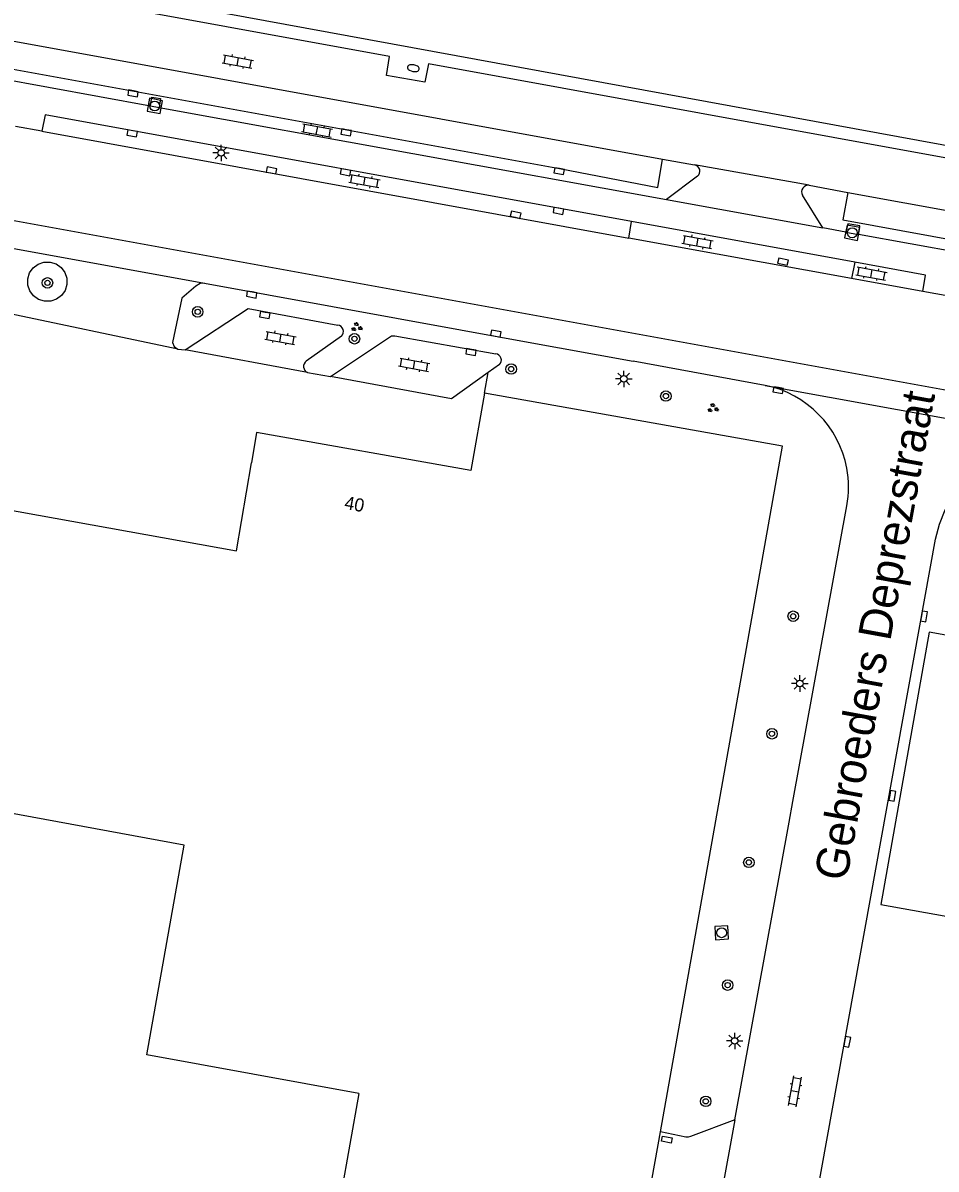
# Model space of a CAD drawing. Extents: x 130998 to 133001, y 398999 to 403002.
# Drawn here: x 132056.4 to 132125.9, y 399551.3 to 399638.5 of the extents above; entities that cross this region are included whole.
import ezdxf

# ---------------------------------------------------------------- set-up
doc = ezdxf.new("R2010")
doc.units = 0
for name, color, linetype in [('gg-afsc-hekwerk', 7, 'Continuous'), ('gg-anno-huisnummerreeks BGT', 7, 'Continuous'), ('gg-anno-openbare ruimte label', 7, 'Continuous'), ('gg-bbg-hoofdgebouw', 7, 'Continuous'), ('gg-knt-verharding', 7, 'Continuous'), ('gg-knt-verharding nz', 7, 'Continuous'), ('gt-grn-weggrens', 7, 'Continuous'), ('gt-symb-boom', 7, 'Continuous'), ('gt-symb-brandkraan', 7, 'Continuous'), ('gt-symb-groenvak', 7, 'Continuous'), ('gt-symb-klinker verharding', 7, 'Continuous'), ('gt-symb-kolk', 7, 'Continuous'), ('gt-symb-kolk center center', 7, 'Continuous'), ('gt-symb-lichtmast', 7, 'Continuous'), ('gt-symb-rioolschacht', 7, 'Continuous')]:
    doc.layers.add(name, color=color, linetype=linetype)

# ---------------------------------------------------------------- blocks, each defined once
blk = doc.blocks.new('gt0-KOLKCC')
at = {"layer": 'gt-symb-kolk center center'}
blk.add_lwpolyline([(-0.375, 0.2), (0.375, 0.2), (0.375, -0.2), (-0.375, -0.2)], close=True, dxfattribs=at)
blk = doc.blocks.new('gt0-KL1')
at = {"layer": 'gt-symb-klinker verharding'}
for p, q in [((-1.15, 0.3), (1.15, 0.3)), ((-1, -0.3), (-1, 0.3)), ((-0.5, 0.3), (-0.5, 0.45)), ((0, -0.3), (0, 0.3)), ((0.5, 0.3), (0.5, 0.45)), ((1, -0.3), (1, 0.3)), ((-1.15, -0.3), (1.15, -0.3)), ((-0.5, -0.45), (-0.5, -0.3)), ((0.5, -0.45), (0.5, -0.3))]:
    blk.add_line(p, q, dxfattribs=at)
blk = doc.blocks.new('gt0-RS')
at = {"layer": 'gt-symb-rioolschacht'}
blk.add_lwpolyline([(-0.5, -0.5), (0.5, -0.5), (0.5, 0.5), (-0.5, 0.5)], close=True, dxfattribs=at)
blk.add_circle((0, 0), 0.375, dxfattribs=at)
blk = doc.blocks.new('gt0-BOOM')
at = {"layer": 'gt-symb-boom'}
for radius in [0.4, 0.2]:
    blk.add_circle((0, 0), radius, dxfattribs=at)
blk = doc.blocks.new('gt0-LMAST')
at = {"layer": 'gt-symb-lichtmast'}
for p, q in [((-0.182, 0.173), (-0.447, 0.438)), ((-0.005, 0.246), (-0.005, 0.621)), ((0.172, 0.173), (0.437, 0.438)), ((-0.255, -0.004), (-0.63, -0.004)), ((-0.182, -0.181), (-0.447, -0.446)), ((-0.005, -0.254), (-0.005, -0.629)), ((0.437, -0.446), (0.172, -0.181)), ((0.245, -0.004), (0.62, -0.004))]:
    blk.add_line(p, q, dxfattribs=at)
blk.add_circle((-0.005, -0.004), 0.25, dxfattribs=at)
blk = doc.blocks.new('gt0-KOLK')
at = {"layer": 'gt-symb-kolk'}
blk.add_lwpolyline([(0, 0), (0.375, 0), (0.375, 0.4), (-0.375, 0.4), (-0.375, 0), (0, 0)], dxfattribs=at)
blk = doc.blocks.new('gt0-GRVAK')
at = {"layer": 'gt-symb-groenvak'}
for p, q in [((-0.11, 0.189), (-0.228, 0.24)), ((-0.182, 0.153), (0.088, 0.153)), ((-0.091, 0.211), (-0.156, 0.322)), ((-0.047, 0.214), (-0.047, 0.393)), ((-0.004, 0.211), (0.061, 0.322)), ((0.015, 0.189), (0.133, 0.24)), ((0.262, -0.052), (0.197, 0.059)), ((0.305, -0.049), (0.305, 0.13)), ((0.349, -0.052), (0.414, 0.059)), ((-0.245, -0.228), (-0.363, -0.177)), ((-0.318, -0.264), (-0.047, -0.264)), ((-0.226, -0.206), (-0.291, -0.095)), ((-0.183, -0.203), (-0.183, -0.024)), ((-0.139, -0.206), (-0.074, -0.095)), ((-0.12, -0.228), (-0.002, -0.177)), ((0.243, -0.074), (0.125, -0.023)), ((0.17, -0.11), (0.441, -0.11)), ((0.368, -0.074), (0.486, -0.023))]:
    blk.add_line(p, q, dxfattribs=at)
blk = doc.blocks.new('gt0-BR')
at = {"layer": 'gt-symb-brandkraan'}
for centre, radius, start, end in [((-0.244, 0), 0.206, 107.56694, 252.43307), ((0.599, -2.664), 3, 106.89205, 107.56694), ((0, -0.691), 0.938, 73.10799, 106.89205), ((-0.599, -2.664), 3, 72.43309, 73.10799), ((0.244, 0), 0.206, 287.56695, 72.43309), ((0.599, 2.664), 3, 252.43307, 253.10797), ((0, 0.691), 0.938, 253.10797, 286.89206), ((-0.599, 2.664), 3, 286.89206, 287.56695)]:
    blk.add_arc(centre, radius, start, end, dxfattribs=at)

msp = doc.modelspace()

# ---------------------------------------------------------------- linework, layer by layer
at = {"layer": 'gg-afsc-hekwerk'}
msp.add_line((132159.356, 399623.216), (132010.379, 399650.539), dxfattribs=at)
at = {"layer": 'gg-bbg-hoofdgebouw'}
for p, q in [((132081.996, 399557.073), (132076.276, 399524.855)), ((132103.286, 399544.886), (132104.935, 399554.15))]:
    msp.add_line(p, q, dxfattribs=at)
for points in [[(132091.552, 399610.353), (132090.505, 399604.493), (132074.215, 399607.385), (132073.821, 399605.07)], [(132104.935, 399554.15), (132114.218, 399606.324), (132091.552, 399610.353)], [(132034.917, 399602.61), (132035.361, 399605.08), (132072.681, 399598.37), (132073.821, 399605.07)], [(132154.456, 399586.938), (132125.369, 399592.169), (132121.703, 399571.455), (132131.62, 399569.682), (132131.483, 399568.918), (132131.682, 399568.88), (132131.701, 399568.988), (132133.567, 399568.656)], [(132081.996, 399557.073), (132065.87, 399560.005), (132068.706, 399575.958), (132031.362, 399582.844)]]:
    msp.add_lwpolyline(points, dxfattribs=at)
at = {"layer": 'gg-knt-verharding'}
for p, q in [((132035.834, 399637.769), (132066.128, 399632.242)), ((132066.794, 399632.115), (132105.393, 399625.094)), ((132057.863, 399630.296), (132055.876, 399630.656)), ((132057.863, 399630.296), (132102.52, 399622.17)), ((132105.09, 399628.175), (132107.528, 399627.75)), ((132107.755, 399626.869), (132105.393, 399625.094)), ((132116.26, 399626.184), (132119.186, 399625.626)), ((132035.9, 399624.978), (132070.254, 399618.725)), ((132105.393, 399625.094), (132117.3, 399622.941)), ((132117.3, 399622.941), (132115.743, 399625.43)), ((132102.52, 399622.17), (132102.743, 399623.436)), ((132119.735, 399620.344), (132102.743, 399623.436)), ((132119.044, 399622.616), (132117.3, 399622.941)), ((132119.466, 399619.086), (132102.52, 399622.17)), ((132149.153, 399617.136), (132119.992, 399622.446)), ((132119.735, 399620.344), (132119.466, 399619.086)), ((132070.254, 399618.725), (132094.594, 399614.295)), ((132124.893, 399618.097), (132119.466, 399619.086)), ((132126.879, 399617.738), (132124.893, 399618.097)), ((132080.663, 399614.697), (132077.99, 399612.807)), ((132094.594, 399614.295), (132102.849, 399612.793)), ((132068.217, 399613.723), (132068.781, 399613.675)), ((132092.69, 399612.548), (132091.834, 399611.934)), ((132112.912, 399610.959), (132102.849, 399612.793)), ((132078.083, 399611.93), (132079.826, 399611.643)), ((132091.834, 399611.934), (132089.032, 399609.923)), ((132112.912, 399610.959), (132136.511, 399606.66)), ((132115.013, 399579.294), (132119.121, 399601.78)), ((132114.726, 399577.72), (132115.013, 399579.294)), ((132110.589, 399555.075), (132114.726, 399577.72))]:
    msp.add_line(p, q, dxfattribs=at)
for points in [[(132159.302, 399622.306), (132087.278, 399635.421), (132087.005, 399634.039), (132084.104, 399634.547), (132084.311, 399635.98), (132010.172, 399649.512)], [(132009.081, 399643.523), (132097.267, 399627.459), (132104.739, 399626.022), (132105.09, 399628.175)], [(132066.128, 399632.242), (132066.247, 399632.904), (132066.912, 399632.779), (132066.794, 399632.115)], [(132102.743, 399623.436), (132058.129, 399631.553), (132057.863, 399630.296)], [(132119.186, 399625.626), (132118.819, 399623.545), (132148.358, 399618.159), (132148.632, 399619.766)], [(132119.992, 399622.446), (132120.105, 399623.103), (132119.193, 399623.26), (132119.044, 399622.616)], [(132058.992, 399617.526), (132058.548, 399617.374), (132058.078, 399617.367), (132057.629, 399617.506), (132057.245, 399617.777), (132056.964, 399618.153), (132056.812, 399618.597), (132056.805, 399619.067), (132056.944, 399619.516), (132057.215, 399619.9), (132057.591, 399620.181), (132058.035, 399620.333), (132058.505, 399620.34), (132058.954, 399620.201), (132059.338, 399619.93), (132059.619, 399619.554), (132059.771, 399619.11), (132059.778, 399618.64), (132059.639, 399618.191), (132059.368, 399617.807), (132058.992, 399617.526)], [(132124.893, 399618.097), (132125.105, 399619.348), (132119.735, 399620.344)], [(132070.254, 399618.725), (132069.923, 399618.701), (132069.588, 399618.518), (132068.536, 399617.603), (132067.807, 399614.23), (132067.938, 399613.916), (132068.217, 399613.723)], [(132068.781, 399613.675), (132073.583, 399616.82), (132080.385, 399615.552)], [(132079.826, 399611.643), (132084.487, 399614.737), (132084.719, 399614.738), (132092.4, 399613.354)], [(132116.781, 399549.04), (132125.861, 399599.262), (132126.153, 399600.397), (132126.59, 399601.485), (132127.164, 399602.507), (132127.409, 399602.833)], [(132110.589, 399555.075), (132107.234, 399553.785), (132107.049, 399553.752), (132106.859, 399553.749), (132104.935, 399554.15)]]:
    msp.add_lwpolyline(points, dxfattribs=at)
for centre, radius, start, end in [((132107.434, 399627.256), 0.503, 309.68099, 79.21632), ((132116.18, 399625.684), 0.506, 80.92413, 210.20085), ((132080.313, 399615.056), 0.501, 314.22952, 81.79395), ((132092.362, 399612.885), 0.47, 314.16675, 85.41086), ((132078.299, 399612.396), 0.514, 126.96927, 245.13715), ((132111.318, 399603.192), 7.929, 10.63294, 78.40475), ((132111.354, 399603.191), 7.894, 349.70699, 10.69159)]:
    msp.add_arc(centre, radius, start, end, dxfattribs=at)
at = {"layer": 'gg-knt-verharding nz'}
for p, q in [((132009.456, 399645.582), (132105.09, 399628.175)), ((132033.96, 399627.481), (132185.337, 399599.928)), ((132119.186, 399625.626), (132149.218, 399620.17)), ((132110.589, 399555.075), (132107.825, 399539.947))]:
    msp.add_line(p, q, dxfattribs=at)
at = {"layer": 'gt-grn-weggrens'}
for p, q in [((132066.128, 399632.242), (132066.794, 399632.115)), ((132116.26, 399626.184), (132107.528, 399627.75)), ((132119.044, 399622.616), (132119.992, 399622.446)), ((132068.217, 399613.723), (132036.625, 399620.339)), ((132078.083, 399611.93), (132068.781, 399613.675)), ((132089.032, 399609.923), (132079.826, 399611.643)), ((132091.552, 399610.353), (132091.834, 399611.934))]:
    msp.add_line(p, q, dxfattribs=at)

# ---------------------------------------------------------------- block references
at = {"layer": 'gt-symb-boom'}
for p in [(132058.302, 399618.759), (132069.732, 399616.555), (132081.655, 399614.503), (132093.579, 399612.201), (132105.352, 399610.146), (132115.036, 399593.389), (132113.419, 399584.446), (132111.661, 399574.656), (132110.048, 399565.317), (132108.38, 399556.473)]:
    msp.add_blockref('gt0-BOOM', p, dxfattribs=at)
at = {"layer": 'gt-symb-brandkraan', "rotation": -9.905079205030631}
msp.add_blockref('gt0-BR', (132086.14, 399635.1), dxfattribs=at)
at = {"layer": 'gt-symb-groenvak', "rotation": -10.30997039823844}
for p in [(132081.821, 399615.386), (132108.921, 399609.221)]:
    msp.add_blockref('gt0-GRVAK', p, dxfattribs=at)
at = {"layer": 'gt-symb-klinker verharding'}
for p, rotation in [((132072.78, 399635.6), -10.366322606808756), ((132078.806, 399630.357), -10.433024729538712), ((132082.424, 399626.509), -10.422654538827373), ((132107.753, 399621.87), -10.48938981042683), ((132120.986, 399619.469), -10.197205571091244), ((132076.029, 399614.567), -10.366322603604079), ((132086.201, 399612.529), -10.366322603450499), ((132115.166, 399557.228), 79.85920685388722)]:
    msp.add_blockref('gt0-KL1', p, dxfattribs=dict(at, rotation=rotation))
at = {"layer": 'gt-symb-kolk'}
for p, rotation in [((132064.845, 399633.372), 169.69002960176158), ((132064.786, 399630.338), 169.69002960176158), ((132081.055, 399630.412), 169.63367739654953), ((132075.307, 399627.121), -10.4330247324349), ((132081.006, 399627.377), 169.74640198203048), ((132097.267, 399627.459), 169.69002960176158), ((132093.879, 399623.747), -11.826703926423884), ((132097.206, 399624.434), 169.80279442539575), ((132114.217, 399620.182), -11.770626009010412), ((132073.872, 399618.067), 169.74640197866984), ((132074.875, 399616.517), 170.38697413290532), ((132092.38, 399614.698), -10.602058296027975), ((132090.552, 399613.696), 171.08396326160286), ((132113.927, 399610.789), 169.74640197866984), ((132124.785, 399593.412), -99.9050792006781), ((132122.381, 399579.761), -99.96151659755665), ((132118.949, 399561.037), -100.25359802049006)]:
    msp.add_blockref('gt0-KOLK', p, dxfattribs=dict(at, rotation=rotation))
at = {"layer": 'gt-symb-kolk center center', "rotation": -10.353930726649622}
msp.add_blockref('gt0-KOLKCC', (132105.421, 399553.565), dxfattribs=at)
at = {"layer": 'gt-symb-lichtmast'}
for p in [(132071.517, 399628.65), (132102.152, 399611.454), (132115.546, 399588.275), (132110.587, 399561.072)]:
    msp.add_blockref('gt0-LMAST', p, dxfattribs=at)
at = {"layer": 'gt-symb-rioolschacht'}
for p, rotation in [((132066.467, 399632.222), 79.6900296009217), ((132119.527, 399622.57), 78.70129979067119), ((132109.587, 399569.301), 92.92247266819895)]:
    msp.add_blockref('gt0-RS', p, dxfattribs=dict(at, rotation=rotation))

# ---------------------------------------------------------------- texts
at = {"layer": 'gg-anno-huisnummerreeks BGT'}
msp.add_text('40', height=1, rotation=349.7, dxfattribs=at).set_placement((132080.841, 399601.57))
at = {"layer": 'gg-anno-openbare ruimte label'}
msp.add_text('Gebroeders Deprezstraat', height=2.5, rotation=79.7, dxfattribs=at).set_placement((132119.088, 399573.154))

doc.saveas('drawing.dxf')
